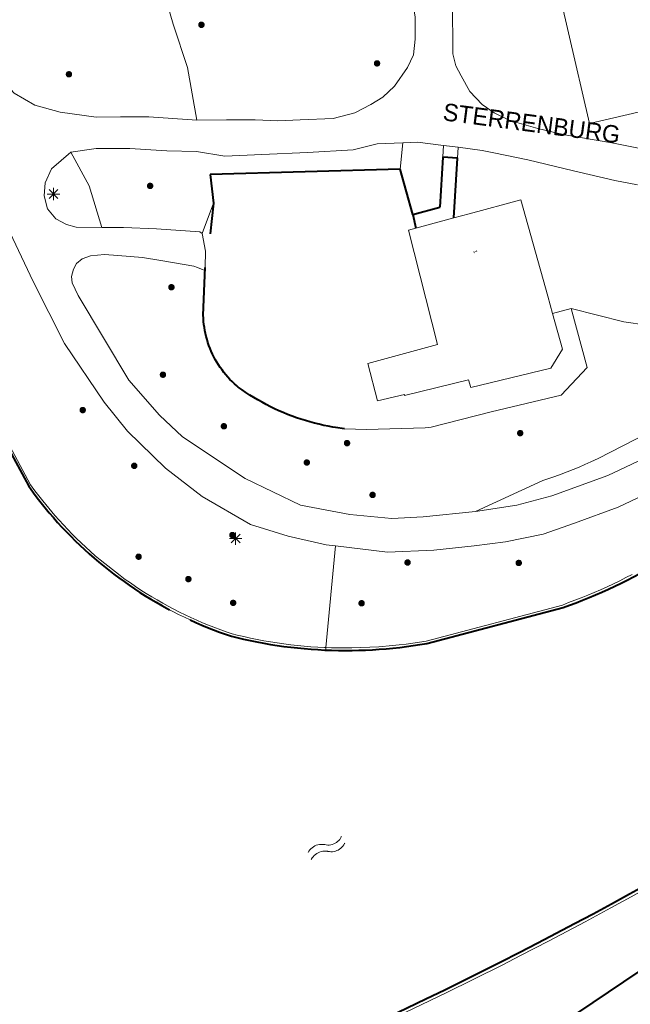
# Model space of a CAD drawing. Header units: metres. Extents: x 135779 to 137489, y 452643 to 455118.
# Tile 445 of 489: x 136792 to 136841, y 454748 to 454827. Entities that reach past the tile are written whole.
import ezdxf
from ezdxf.enums import TextEntityAlignment as Align

# ---------------------------------------------------------------- set-up
doc = ezdxf.new("R2010")
doc.units = ezdxf.units.M
doc.linetypes.add('DGN_Style_3', pattern=[78.572352, 56.123108, -22.449243])
doc.linetypes.add('DGN_Style_4', pattern=[89.853097, 44.898487, -22.449243, 0.056123, -22.449243])
for name, color, linetype, lineweight in [('KTop_BTD_Groenvoorziening', 62, 'Continuous', 13), ('KTop_BTD_Groenvoorziening_gras- en kruidachtigen', 62, 'Continuous', 13), ('KTop_GBI_Toegangstrap', 40, 'Continuous', 40), ('KTop_NAR_Huisnummer tijdelijk (t)', 7, 'Continuous', 13), ('KTop_ORL_Weg_Straatnaam (t)', 7, 'Continuous', 13), ('KTop_PAL_Lichtmast', 40, 'Continuous', 13), ('KTop_PND_Grondvlaksituatie van BAG-pand [tachy]', 1, 'Continuous', 13), ('KTop_SHD_Hek (l)', 15, 'DGN_Style_4', 40), ('KTop_SHD_Kademuur', 16, 'Continuous', 13), ('KTop_SHD_Walbescherming (l)', 1, 'DGN_Style_3', 40), ('KTop_SYM_Water', 150, 'Continuous', 0), ('KTop_VGO_Boom', 92, 'Continuous', 13), ('KTop_VGO_Haag (l)', 92, 'DGN_Style_3', 40), ('KTop_WGD_Voetpad', 251, 'Continuous', 13)]:
    doc.layers.add(name, color=color, linetype=linetype, lineweight=lineweight)
doc.styles.add('Style-ROVU', font='ROVU.shx')
doc.styles.add('Style-ROVUCURSIEF', font='ROVUCURSIEF.shx')

# ---------------------------------------------------------------- blocks, each defined once
blk = doc.blocks.new('PAL_Lichtmast')
at = {"layer": 'KTop_PAL_Lichtmast'}
for p, q in [((-0.354, -0.354), (0.354, 0.354)), ((0.354, -0.354), (-0.354, 0.354)), ((0, -0.5), (0, 0.5)), ((-0.5, 0), (0.5, 0))]:
    blk.add_line(p, q, dxfattribs=at)
blk = doc.blocks.new('VGO_Boom')
at = {"layer": 'KTop_VGO_Boom', "flags": 128}
for points in [[(0.215, 0), (0.214, 0.022), (0.21, 0.045), (0.204, 0.066), (0.196, 0.087), (0.186, 0.108), (0.174, 0.126), (0.16, 0.144), (0.144, 0.16), (0.126, 0.174), (0.107, 0.186), (0.087, 0.196), (0.066, 0.204), (0.045, 0.21), (0.022, 0.214), (-0.001, 0.215), (-0.023, 0.214), (-0.045, 0.21), (-0.067, 0.204), (-0.088, 0.196), (-0.108, 0.186), (-0.127, 0.174), (-0.144, 0.16), (-0.16, 0.144), (-0.174, 0.126), (-0.187, 0.107), (-0.197, 0.087), (-0.205, 0.066), (-0.211, 0.045), (-0.214, 0.022), (-0.215, -0.001), (-0.214, -0.023), (-0.211, -0.045), (-0.205, -0.067), (-0.197, -0.088), (-0.187, -0.108), (-0.174, -0.127), (-0.16, -0.144), (-0.144, -0.16), (-0.127, -0.174), (-0.108, -0.187), (-0.088, -0.197), (-0.067, -0.205), (-0.045, -0.211), (-0.023, -0.214), (0, -0.215), (0.022, -0.214), (0.045, -0.211), (0.066, -0.205), (0.087, -0.197), (0.108, -0.187), (0.126, -0.174), (0.144, -0.16), (0.16, -0.144), (0.174, -0.127), (0.186, -0.108), (0.196, -0.088), (0.204, -0.067), (0.21, -0.045), (0.214, -0.023), (0.215, -0.001)], [(0.155, 0), (0.154, 0.016), (0.152, 0.032), (0.147, 0.048), (0.142, 0.063), (0.134, 0.078), (0.125, 0.091), (0.115, 0.104), (0.104, 0.115), (0.091, 0.125), (0.077, 0.134), (0.063, 0.142), (0.048, 0.147), (0.032, 0.152), (0.016, 0.154), (-0.001, 0.155), (-0.017, 0.154), (-0.033, 0.152), (-0.048, 0.147), (-0.064, 0.142), (-0.078, 0.134), (-0.092, 0.125), (-0.104, 0.115), (-0.116, 0.104), (-0.126, 0.091), (-0.135, 0.077), (-0.142, 0.063), (-0.148, 0.048), (-0.152, 0.032), (-0.155, 0.016), (-0.155, -0.001), (-0.155, -0.017), (-0.152, -0.033), (-0.148, -0.048), (-0.142, -0.064), (-0.135, -0.078), (-0.126, -0.092), (-0.116, -0.104), (-0.104, -0.116), (-0.092, -0.126), (-0.078, -0.135), (-0.064, -0.142), (-0.048, -0.148), (-0.033, -0.152), (-0.017, -0.155), (0, -0.155), (0.016, -0.155), (0.032, -0.152), (0.048, -0.148), (0.063, -0.142), (0.078, -0.135), (0.091, -0.126), (0.104, -0.116), (0.115, -0.104), (0.125, -0.092), (0.134, -0.078), (0.142, -0.064), (0.147, -0.048), (0.152, -0.033), (0.154, -0.017), (0.155, -0.001)], [(0.095, 0), (0.094, 0.01), (0.093, 0.02), (0.09, 0.029), (0.087, 0.039), (0.082, 0.048), (0.077, 0.056), (0.071, 0.064), (0.064, 0.071), (0.056, 0.077), (0.047, 0.082), (0.039, 0.087), (0.029, 0.09), (0.02, 0.093), (0.01, 0.094), (-0.001, 0.095), (-0.01, 0.094), (-0.02, 0.093), (-0.03, 0.09), (-0.039, 0.087), (-0.048, 0.082), (-0.056, 0.077), (-0.064, 0.071), (-0.071, 0.064), (-0.077, 0.056), (-0.083, 0.047), (-0.087, 0.039), (-0.091, 0.029), (-0.093, 0.02), (-0.095, 0.01), (-0.095, -0.001), (-0.095, -0.01), (-0.093, -0.02), (-0.091, -0.03), (-0.087, -0.039), (-0.083, -0.048), (-0.077, -0.056), (-0.071, -0.064), (-0.064, -0.071), (-0.056, -0.077), (-0.048, -0.083), (-0.039, -0.087), (-0.03, -0.091), (-0.02, -0.093), (-0.01, -0.095), (0, -0.095), (0.01, -0.095), (0.02, -0.093), (0.029, -0.091), (0.039, -0.087), (0.048, -0.083), (0.056, -0.077), (0.064, -0.071), (0.071, -0.064), (0.077, -0.056), (0.082, -0.048), (0.087, -0.039), (0.09, -0.03), (0.093, -0.02), (0.094, -0.01), (0.095, -0.001)], [(0.035, 0), (0.035, 0.004), (0.034, 0.007), (0.033, 0.011), (0.032, 0.014), (0.03, 0.018), (0.028, 0.021), (0.026, 0.023), (0.023, 0.026), (0.021, 0.028), (0.017, 0.03), (0.014, 0.032), (0.011, 0.033), (0.007, 0.034), (0.004, 0.035), (-0.001, 0.035), (-0.004, 0.035), (-0.008, 0.034), (-0.011, 0.033), (-0.015, 0.032), (-0.018, 0.03), (-0.021, 0.028), (-0.024, 0.026), (-0.027, 0.023), (-0.029, 0.021), (-0.031, 0.017), (-0.032, 0.014), (-0.034, 0.011), (-0.035, 0.007), (-0.035, 0.004), (-0.035, -0.001), (-0.035, -0.004), (-0.035, -0.008), (-0.034, -0.011), (-0.032, -0.015), (-0.031, -0.018), (-0.029, -0.021), (-0.027, -0.024), (-0.024, -0.027), (-0.021, -0.029), (-0.018, -0.031), (-0.015, -0.032), (-0.011, -0.034), (-0.008, -0.035), (-0.004, -0.035), (0, -0.035), (0.004, -0.035), (0.007, -0.035), (0.011, -0.034), (0.014, -0.032), (0.018, -0.031), (0.021, -0.029), (0.023, -0.027), (0.026, -0.024), (0.028, -0.021), (0.03, -0.018), (0.032, -0.015), (0.033, -0.011), (0.034, -0.008), (0.035, -0.004), (0.035, 0)]]:
    blk.add_lwpolyline(points, dxfattribs=at)
blk = doc.blocks.new('SYM_Water')
at = {"layer": 'KTop_SYM_Water', "flags": 128}
for points in [[(-1.501, 0.284), (-1.393, 0.357), (-1.279, 0.418), (-1.159, 0.467), (-1.034, 0.504), (-0.906, 0.527), (-0.777, 0.536), (-0.647, 0.533), (-0.519, 0.515), (-0.393, 0.484), (-0.271, 0.441), (-0.154, 0.384), (-0.044, 0.316), (-0.013, 0.294)], [(-0.013, 0.294), (0.086, 0.222), (0.193, 0.16), (0.305, 0.11), (0.422, 0.071), (0.542, 0.046), (0.664, 0.033), (0.787, 0.033), (0.909, 0.045), (1.03, 0.071), (1.147, 0.109), (1.259, 0.158), (1.365, 0.22), (1.465, 0.292), (1.494, 0.316)], [(-1.494, -0.316), (-1.387, -0.244), (-1.272, -0.182), (-1.152, -0.133), (-1.028, -0.097), (-0.9, -0.074), (-0.77, -0.064), (-0.641, -0.068), (-0.512, -0.085), (-0.386, -0.116), (-0.264, -0.16), (-0.148, -0.216), (-0.037, -0.284), (-0.006, -0.306)], [(-0.006, -0.306), (0.093, -0.378), (0.199, -0.44), (0.312, -0.49), (0.428, -0.529), (0.548, -0.554), (0.671, -0.567), (0.794, -0.567), (0.916, -0.555), (1.036, -0.53), (1.153, -0.491), (1.266, -0.441), (1.372, -0.38), (1.472, -0.308), (1.501, -0.284)]]:
    blk.add_lwpolyline(points, dxfattribs=at)

msp = doc.modelspace()

# ---------------------------------------------------------------- linework, layer by layer
at = {"layer": 'KTop_BTD_Groenvoorziening', "flags": 128}
for points in [[(136806.259, 454818.863), (136805.516, 454823.124), (136804.361, 454826.591), (136803.09, 454830.982), (136797.543, 454839.187), (136793.382, 454841.961), (136788.066, 454842.539), (136783.97, 454841.745)], [(136822.634, 454814.931), (136822.839, 454817.046)], [(136825.829, 454811.88), (136826.132, 454816.838)], [(136827.314, 454816.687), (136826.963, 454811.001)], [(136796.105, 454816.291), (136797.58, 454813.58), (136798.597, 454810.244)], [(136806.969, 454808.327), (136806.699, 454809.763), (136807.612, 454812.191), (136807.322, 454814.507), (136822.634, 454814.931)], [(136822.634, 454814.931), (136823.645, 454811.29)], [(136836.405, 454803.72), (136837.707, 454798.955), (136835.607, 454796.737), (136829.966, 454795.391), (136825.137, 454794.164), (136824.645, 454794.118), (136819.913, 454793.975), (136818.158, 454794.032), (136817.415, 454794.134), (136817.222, 454794.166), (136816.849, 454794.233), (136816.476, 454794.309), (136816.105, 454794.392), (136815.737, 454794.483), (136815.37, 454794.582), (136815.005, 454794.689), (136814.643, 454794.803), (136814.283, 454794.925), (136813.925, 454795.054), (136813.571, 454795.191), (136813.22, 454795.336), (136812.871, 454795.487), (136812.526, 454795.646), (136812.184, 454795.812), (136811.846, 454795.986), (136811.512, 454796.166), (136811.181, 454796.354), (136810.855, 454796.548), (136810.533, 454796.749), (136810.215, 454796.957), (136809.901, 454797.172), (136809.592, 454797.393), (136809.473, 454797.493), (136809.287, 454797.658), (136809.106, 454797.83), (136808.931, 454798.006), (136808.761, 454798.189), (136808.598, 454798.377), (136808.44, 454798.57), (136808.289, 454798.768), (136808.144, 454798.97), (136808.006, 454799.177), (136807.875, 454799.389), (136807.75, 454799.604), (136807.633, 454799.824), (136807.522, 454800.047), (136807.419, 454800.274), (136807.323, 454800.504), (136807.235, 454800.736), (136807.154, 454800.972), (136807.08, 454801.21), (136807.015, 454801.45), (136806.957, 454801.692), (136806.907, 454801.936), (136806.865, 454802.182), (136806.83, 454802.428), (136806.804, 454802.676), (136806.785, 454802.924), (136806.775, 454803.173), (136806.918, 454806.786)], [(136834.915, 454803.304), (136836.405, 454803.72)], [(136848.046, 454801.559), (136840.66, 454802.64), (136836.405, 454803.72)], [(136828.712, 454787.364), (136834.113, 454789.857), (136834.608, 454790.021), (136835.101, 454790.192), (136835.591, 454790.371), (136836.078, 454790.557), (136836.562, 454790.751), (136837.043, 454790.952), (136837.521, 454791.161), (136837.996, 454791.377), (136838.577, 454791.653), (136842.558, 454793.684)], [(136817.434, 454784.605), (136816.66, 454776.424)]]:
    msp.add_lwpolyline(points, dxfattribs=at)
at = {"layer": 'KTop_BTD_Groenvoorziening_gras- en kruidachtigen', "flags": 128}
msp.add_lwpolyline([(136854.473, 454758.846), (136853.125, 454757.982), (136836.921, 454747.033)], dxfattribs=at)
at = {"layer": 'KTop_GBI_Toegangstrap', "flags": 128}
for points in [[(136826.963, 454811.001), (136827.26, 454815.815), (136826.076, 454815.888), (136825.829, 454811.88)], [(136823.645, 454811.29), (136825.829, 454811.88)], [(136823.645, 454811.29), (136823.899, 454810.169)]]:
    msp.add_lwpolyline(points, dxfattribs=at)
at = {"layer": 'KTop_PND_Grondvlaksituatie van BAG-pand [tachy]', "flags": 128}
for points in [[(136863.208, 454823.728), (136854.533, 454821.71), (136854.363, 454822.44), (136837.878, 454818.604), (136834.503, 454833.221)], [(136826.963, 454811.001), (136828.191, 454811.334), (136832.366, 454812.467), (136834.532, 454804.696), (136834.915, 454803.304)], [(136823.899, 454810.169), (136826.963, 454811.001)], [(136823.899, 454810.169), (136823.32, 454810.012), (136825.63, 454800.81), (136820.04, 454799.297), (136820.802, 454796.282), (136822.985, 454796.797), (136822.99, 454796.7), (136828.149, 454797.972), (136828.327, 454797.347), (136834.772, 454798.9), (136835.701, 454800.443), (136834.915, 454803.304)]]:
    msp.add_lwpolyline(points, dxfattribs=at)
at = {"layer": 'KTop_SHD_Hek (l)', "flags": 128}
for points in [[(136823.645, 454811.29), (136822.634, 454814.931), (136807.322, 454814.507), (136807.612, 454812.191), (136807.337, 454809.731)], [(136818.158, 454794.032), (136817.415, 454794.134), (136817.222, 454794.166), (136816.849, 454794.233), (136816.476, 454794.309), (136816.105, 454794.392), (136815.737, 454794.483), (136815.37, 454794.582), (136815.005, 454794.689), (136814.643, 454794.803), (136814.283, 454794.925), (136813.925, 454795.054), (136813.571, 454795.191), (136813.22, 454795.336), (136812.871, 454795.487), (136812.526, 454795.646), (136812.184, 454795.812), (136811.846, 454795.986), (136811.512, 454796.166), (136811.181, 454796.354), (136810.855, 454796.548), (136810.533, 454796.749), (136810.215, 454796.957), (136809.901, 454797.172), (136809.592, 454797.393), (136809.473, 454797.493), (136809.287, 454797.658), (136809.106, 454797.83), (136808.931, 454798.006), (136808.761, 454798.189), (136808.598, 454798.377), (136808.44, 454798.57), (136808.289, 454798.768), (136808.144, 454798.97), (136808.006, 454799.177), (136807.875, 454799.389), (136807.75, 454799.604), (136807.633, 454799.824), (136807.522, 454800.047), (136807.419, 454800.274), (136807.323, 454800.504), (136807.235, 454800.736), (136807.154, 454800.972), (136807.08, 454801.21), (136807.015, 454801.45), (136806.957, 454801.692), (136806.907, 454801.936), (136806.865, 454802.182), (136806.83, 454802.428), (136806.804, 454802.676), (136806.785, 454802.924), (136806.775, 454803.173), (136806.927, 454807.012)]]:
    msp.add_lwpolyline(points, dxfattribs=at)
at = {"layer": 'KTop_SHD_Kademuur', "flags": 128}
for points in [[(136788.067, 454798.024), (136792.717, 454789.408), (136793.102, 454788.88), (136793.411, 454788.471), (136793.727, 454788.067), (136794.049, 454787.668), (136794.378, 454787.274), (136794.712, 454786.885), (136795.052, 454786.501), (136795.399, 454786.123), (136795.751, 454785.75), (136796.109, 454785.383), (136796.472, 454785.021), (136796.841, 454784.665), (136797.216, 454784.315), (136797.596, 454783.971), (136797.982, 454783.632), (136798.373, 454783.3), (136798.768, 454782.974), (136799.169, 454782.654), (136799.575, 454782.34), (136799.986, 454782.033), (136800.401, 454781.732), (136800.821, 454781.438), (136801.246, 454781.15), (136801.675, 454780.869), (136802.108, 454780.595), (136802.546, 454780.328), (136802.987, 454780.067), (136803.433, 454779.813), (136803.883, 454779.566), (136804.336, 454779.327), (136804.793, 454779.094), (136805.254, 454778.869), (136805.718, 454778.65), (136806.185, 454778.439), (136806.656, 454778.236), (136807.13, 454778.04), (136807.607, 454777.851), (136808.086, 454777.669), (136808.569, 454777.495), (136809.054, 454777.329), (136809.492, 454777.222), (136810.028, 454777.098), (136810.565, 454776.982), (136811.104, 454776.874), (136811.645, 454776.773), (136812.187, 454776.681), (136812.73, 454776.597), (136813.274, 454776.52), (136813.82, 454776.451), (136814.366, 454776.391), (136814.914, 454776.338), (136815.462, 454776.293), (136816.01, 454776.256), (136816.559, 454776.227), (136816.642, 454776.224)], [(136788.245, 454798.114), (136792.877, 454789.531), (136793.226, 454789.051), (136793.534, 454788.642), (136793.848, 454788.239), (136794.827, 454787.059), (136795.166, 454786.676), (136795.51, 454786.298), (136795.861, 454785.926), (136796.217, 454785.559), (136796.579, 454785.198), (136797.32, 454784.493), (136797.698, 454784.149), (136798.082, 454783.812), (136798.471, 454783.48), (136800.077, 454782.215), (136800.491, 454781.915), (136800.91, 454781.621), (136801.333, 454781.334), (136801.76, 454781.054), (136802.192, 454780.78), (136802.628, 454780.513), (136803.068, 454780.253), (136803.512, 454779.999), (136803.96, 454779.753), (136804.412, 454779.514), (136804.867, 454779.282), (136805.326, 454779.057), (136805.789, 454778.839), (136806.255, 454778.629), (136806.724, 454778.425), (136807.196, 454778.23), (136808.63, 454777.687), (136809.114, 454777.521), (136809.504, 454777.425), (136810.038, 454777.301), (136810.573, 454777.185), (136811.111, 454777.077), (136811.649, 454776.976), (136812.19, 454776.884), (136812.731, 454776.799), (136813.274, 454776.722), (136813.818, 454776.653), (136814.362, 454776.592), (136814.908, 454776.539), (136815.454, 454776.494), (136816.001, 454776.457), (136816.548, 454776.428), (136816.66, 454776.424)], [(136816.66, 454776.424), (136817.096, 454776.407), (136817.644, 454776.394), (136818.192, 454776.389), (136818.74, 454776.392), (136820.93, 454776.484), (136822.023, 454776.578), (136822.568, 454776.636), (136823.112, 454776.703), (136823.655, 454776.778), (136824.196, 454776.86), (136824.737, 454776.951), (136835.714, 454779.84), (136836.184, 454780.045), (136836.694, 454780.232), (136837.221, 454780.434), (136837.744, 454780.643), (136838.265, 454780.859), (136838.783, 454781.083), (136839.298, 454781.314), (136839.809, 454781.553), (136840.316, 454781.798), (136840.821, 454782.051), (136841.321, 454782.311)], [(136816.642, 454776.224), (136817.109, 454776.206), (136817.658, 454776.194), (136818.208, 454776.189), (136818.758, 454776.192), (136819.307, 454776.203), (136819.857, 454776.222), (136820.406, 454776.249), (136820.955, 454776.284), (136821.503, 454776.327), (136822.05, 454776.379), (136822.597, 454776.438), (136823.143, 454776.505), (136823.687, 454776.579), (136824.231, 454776.662), (136824.773, 454776.753), (136835.766, 454779.648), (136836.261, 454779.833), (136836.797, 454780.03), (136837.325, 454780.232), (136837.849, 454780.442), (136838.371, 454780.659), (136838.889, 454780.883), (136839.405, 454781.115), (136839.916, 454781.354), (136840.425, 454781.6), (136840.93, 454781.854), (136841.431, 454782.114)], [(136816.66, 454776.424), (136816.642, 454776.224)], [(136854.416, 454764.059), (136850.001, 454761.327), (136847.824, 454760.062), (136844.907, 454758.398), (136841.239, 454756.355), (136839.613, 454755.469), (136837.546, 454754.358), (136834.576, 454752.792), (136832.338, 454751.636), (136830.842, 454750.874), (136826.331, 454748.631), (136821.028, 454746.098), (136815.685, 454743.652), (136814.832, 454743.273), (136813.98, 454742.894), (136813.064, 454742.526), (136812.369, 454742.271), (136811.433, 454741.956), (136810.488, 454741.672), (136809.535, 454741.419), (136808.089, 454741.096), (136806.874, 454740.88), (136805.406, 454740.688), (136805.402, 454740.688)], [(136842.587, 454757.385), (136841.118, 454756.574), (136839.646, 454755.77), (136838.169, 454754.974), (136836.689, 454754.184), (136835.204, 454753.402), (136833.717, 454752.627), (136832.225, 454751.859), (136830.73, 454751.097), (136829.231, 454750.343), (136827.729, 454749.597), (136826.223, 454748.857), (136824.713, 454748.125), (136823.201, 454747.399)]]:
    msp.add_lwpolyline(points, dxfattribs=at)
at = {"layer": 'KTop_SHD_Walbescherming (l)', "flags": 128}
for points in [[(136735.019, 454978.473), (136737.057, 454971.47), (136740.992, 454958.244), (136745.742, 454942.14), (136748.726, 454931.85), (136752.028, 454920.333), (136756.465, 454906.8), (136757.811, 454902.747), (136759.431, 454897.488), (136761.072, 454891.758), (136764.236, 454879.495), (136767.018, 454869.396), (136770.897, 454854.288), (136781.294, 454814.056), (136785.168, 454804.11), (136788.067, 454798.024), (136792.717, 454789.408), (136793.102, 454788.88), (136793.411, 454788.471), (136793.727, 454788.067), (136794.049, 454787.668), (136794.378, 454787.274), (136794.712, 454786.885), (136795.052, 454786.501), (136795.399, 454786.123), (136795.751, 454785.75), (136796.109, 454785.383), (136796.472, 454785.021), (136796.841, 454784.665), (136797.216, 454784.315), (136797.596, 454783.971), (136797.982, 454783.632), (136798.373, 454783.3), (136798.768, 454782.974), (136799.169, 454782.654), (136799.575, 454782.34), (136799.986, 454782.033), (136800.401, 454781.732), (136800.821, 454781.438), (136801.246, 454781.15), (136801.675, 454780.869), (136802.108, 454780.595), (136802.546, 454780.328), (136802.987, 454780.067), (136803.433, 454779.813), (136803.883, 454779.566), (136804.336, 454779.327), (136804.793, 454779.094), (136805.254, 454778.869), (136805.718, 454778.65)], [(136914.023, 454793.957), (136914.013, 454794.074), (136913.297, 454794.007), (136912.582, 454793.933), (136911.868, 454793.85), (136911.155, 454793.759), (136910.443, 454793.661), (136909.733, 454793.554), (136909.023, 454793.44), (136908.315, 454793.318), (136907.608, 454793.188), (136906.902, 454793.05), (136906.198, 454792.904), (136905.496, 454792.75), (136904.796, 454792.589), (136904.097, 454792.42), (136903.401, 454792.243), (136902.706, 454792.058), (136902.013, 454791.866), (136901.323, 454791.665), (136900.635, 454791.458), (136899.949, 454791.242), (136899.266, 454791.019), (136898.585, 454790.788), (136897.907, 454790.55), (136897.232, 454790.304), (136896.559, 454790.051), (136895.889, 454789.79), (136895.222, 454789.522), (136894.558, 454789.247), (136893.898, 454788.964), (136893.24, 454788.673), (136892.586, 454788.376), (136891.935, 454788.071), (136891.287, 454787.759), (136890.643, 454787.44), (136890.003, 454787.113), (136889.366, 454786.78), (136888.733, 454786.439), (136888.104, 454786.091), (136887.479, 454785.737), (136887.261, 454785.611), (136853.292, 454763.627), (136849.873, 454761.542), (136848.424, 454760.697), (136846.971, 454759.858), (136845.513, 454759.027), (136844.052, 454758.202), (136842.587, 454757.385), (136841.118, 454756.574)], [(136805.718, 454778.65), (136806.185, 454778.439), (136806.656, 454778.236), (136807.13, 454778.04), (136807.607, 454777.851), (136808.086, 454777.669), (136808.569, 454777.495), (136809.054, 454777.329), (136809.492, 454777.222), (136810.028, 454777.098), (136810.565, 454776.982), (136811.104, 454776.874), (136811.645, 454776.773), (136812.187, 454776.681), (136812.73, 454776.597), (136813.274, 454776.52), (136813.82, 454776.451), (136814.366, 454776.391), (136814.914, 454776.338), (136815.462, 454776.293), (136816.01, 454776.256), (136816.559, 454776.227), (136817.109, 454776.206), (136817.658, 454776.194), (136818.208, 454776.189), (136818.758, 454776.192), (136819.307, 454776.203), (136819.857, 454776.222), (136820.406, 454776.249), (136820.955, 454776.284), (136821.503, 454776.327), (136822.05, 454776.379), (136822.597, 454776.438), (136823.143, 454776.505), (136823.687, 454776.579), (136824.231, 454776.662), (136824.773, 454776.753), (136835.766, 454779.648), (136836.261, 454779.833), (136836.797, 454780.03), (136837.325, 454780.232), (136837.849, 454780.442), (136838.371, 454780.659), (136838.889, 454780.883), (136839.405, 454781.115), (136839.916, 454781.354), (136840.425, 454781.6), (136840.93, 454781.854), (136841.431, 454782.114), (136841.929, 454782.382), (136842.422, 454782.657), (136842.912, 454782.938)], [(136841.118, 454756.574), (136839.646, 454755.77), (136838.169, 454754.974), (136836.689, 454754.184), (136835.204, 454753.402), (136833.717, 454752.627), (136832.225, 454751.859), (136830.73, 454751.097), (136829.231, 454750.343), (136827.729, 454749.597), (136826.223, 454748.857), (136824.713, 454748.125), (136823.201, 454747.399), (136821.684, 454746.681), (136820.165, 454745.971), (136818.641, 454745.267), (136817.115, 454744.571), (136815.585, 454743.882), (136813.882, 454743.125), (136813.427, 454742.938), (136812.97, 454742.759), (136812.509, 454742.587), (136812.046, 454742.423), (136811.58, 454742.266), (136811.111, 454742.117), (136810.641, 454741.976), (136810.168, 454741.842), (136809.693, 454741.716), (136809.215, 454741.598), (136808.736, 454741.487), (136808.256, 454741.385), (136807.773, 454741.29), (136807.29, 454741.203), (136806.804, 454741.123), (136806.318, 454741.052), (136805.831, 454740.989), (136805.342, 454740.934), (136804.853, 454740.886), (136804.363, 454740.847), (136803.872, 454740.815), (136803.381, 454740.792), (136802.89, 454740.776), (136802.399, 454740.769), (136801.907, 454740.769), (136801.416, 454740.778), (136800.924, 454740.795), (136800.433, 454740.819), (136799.943, 454740.852), (136799.453, 454740.892), (136798.964, 454740.94), (136798.476, 454740.997), (136797.988, 454741.061)]]:
    msp.add_lwpolyline(points, dxfattribs=at)
at = {"layer": 'KTop_VGO_Haag (l)', "flags": 128}
msp.add_lwpolyline([(136853.125, 454757.982), (136836.921, 454747.033)], dxfattribs=at)
at = {"layer": 'KTop_WGD_Voetpad', "flags": 128}
for points in [[(136783.97, 454841.745), (136784.25, 454840.459), (136785.123, 454836.74), (136786.024, 454833.344), (136787.059, 454829.48), (136788.091, 454826.015), (136789.835, 454822.888), (136791.558, 454821.045), (136793.212, 454820.092), (136795.262, 454819.512), (136798.163, 454819.117), (136800.1, 454819.15), (136802.405, 454819.149), (136806.259, 454818.863)], [(136806.259, 454818.863), (136808.641, 454818.908), (136810.962, 454818.899), (136812.777, 454818.809), (136814.59, 454818.911), (136817.24, 454819.012), (136818.988, 454819.475), (136820.281, 454820.125), (136821.228, 454820.726), (136822.189, 454821.603), (136823.235, 454823.104), (136823.702, 454824.131), (136823.836, 454825.385), (136823.835, 454827.152), (136823.638, 454828.465), (136823.209, 454830.774), (136823.094, 454831.197)], [(136826.86, 454828.45), (136826.872, 454824.214), (136827.125, 454823.246), (136827.562, 454822.441), (136828.239, 454821.191), (136829.248, 454820.146), (136830.201, 454819.453), (136831.479, 454818.852), (136833.724, 454818.208), (136835.404, 454817.791), (136836.046, 454817.663), (136839.677, 454817.035), (136842.5, 454816.476)], [(136906.593, 454825.2), (136905.689, 454824.734), (136900.485, 454822.038), (136892.861, 454817.884), (136885.388, 454813.4), (136880.092, 454810.082), (136875.128, 454806.941), (136870.213, 454803.804), (136857.837, 454796.579), (136854.551, 454794.687), (136852.495, 454793.61), (136848.864, 454791.764), (136845.73, 454790.333), (136843.208, 454789.145), (136840.18, 454787.731), (136836.667, 454786.443), (136834.142, 454785.559), (136831.106, 454784.94), (136828.592, 454784.621), (136825.349, 454784.262), (136821.604, 454784.112), (136817.434, 454784.605)], [(136822.839, 454817.046), (136820.793, 454816.977), (136819.601, 454816.679), (136818.852, 454816.491), (136815.166, 454816.266), (136811.503, 454816.1), (136808.511, 454815.982), (136806.237, 454816.354), (136803.843, 454816.413), (136800.865, 454816.582), (136798.143, 454816.597), (136796.105, 454816.291)], [(136826.132, 454816.838), (136824.034, 454817.115), (136822.839, 454817.046)], [(136826.132, 454816.838), (136827.314, 454816.687)], [(136841.744, 454813.681), (136839.929, 454814.024), (136836.601, 454814.796), (136832.912, 454815.671), (136830.177, 454816.236), (136829.249, 454816.44), (136827.314, 454816.687)], [(136796.105, 454816.291), (136794.568, 454814.957), (136794.054, 454813.829), (136793.957, 454812.77), (136794.246, 454811.74), (136794.893, 454810.926), (136795.766, 454810.467), (136796.539, 454810.253), (136798.597, 454810.244)], [(136817.434, 454784.605), (136816.663, 454784.697), (136813.606, 454785.38), (136810.59, 454786.338), (136806.677, 454788.579), (136803.741, 454790.857), (136800.669, 454793.853), (136798.787, 454796.188), (136795.607, 454800.907), (136793.092, 454805.895), (136790.489, 454811.335)], [(136798.597, 454810.244), (136800.343, 454810.232), (136803.017, 454810.117), (136806.511, 454809.896), (136806.693, 454809.759), (136806.969, 454808.327)], [(136806.918, 454806.786), (136806.319, 454807.017), (136806.013, 454807.121), (136803.36, 454807.579), (136801.882, 454807.828), (136799.889, 454807.989), (136798.822, 454808.061), (136797.7, 454807.944), (136797.022, 454807.716), (136796.566, 454807.343), (136796.341, 454806.89), (136796.166, 454806.29), (136796.22, 454805.782), (136796.697, 454804.762), (136800.787, 454797.939), (136803.265, 454795.134), (136805.11, 454793.38), (136810.158, 454790.042), (136814.606, 454787.895), (136818.589, 454787.129), (136821.978, 454786.825), (136824.485, 454786.939), (136828.712, 454787.364)], [(136806.918, 454806.786), (136806.927, 454807.012), (136806.969, 454808.327)], [(136828.712, 454787.364), (136832.027, 454787.879), (136834.856, 454788.628), (136839.358, 454790.285), (136844.19, 454792.552)]]:
    msp.add_lwpolyline(points, dxfattribs=at)

# ---------------------------------------------------------------- block references
at = {"layer": 'KTop_PAL_Lichtmast'}
for p in [(136794.718, 454812.93), (136809.385, 454785.196)]:
    msp.add_blockref('PAL_Lichtmast', p, dxfattribs=at)
at = {"layer": 'KTop_SYM_Water', "rotation": 25.32831414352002}
msp.add_blockref('SYM_Water', (136816.695, 454760.302), dxfattribs=at)
at = {"layer": 'KTop_VGO_Boom'}
for p in [(136806.629, 454826.549), (136820.775, 454823.445), (136795.962, 454822.564), (136802.501, 454813.582), (136804.213, 454805.428), (136803.532, 454798.385), (136797.069, 454795.538), (136808.439, 454794.232), (136832.304, 454793.681), (136818.356, 454792.879), (136801.222, 454791.051), (136815.117, 454791.316), (136820.416, 454788.709), (136809.125, 454785.476), (136801.575, 454783.739), (136823.235, 454783.27), (136832.188, 454783.234), (136805.58, 454781.934), (136809.187, 454780.021), (136819.529, 454779.99)]:
    msp.add_blockref('VGO_Boom', p, dxfattribs=at)

# ---------------------------------------------------------------- texts
at = {"layer": 'KTop_NAR_Huisnummer tijdelijk (t)', "style": 'Style-ROVUCURSIEF'}
msp.add_text('1', height=0.3, rotation=288.6, dxfattribs=at).set_placement((136828.663, 454808.399), align=Align.MIDDLE_LEFT)
at = {"layer": 'KTop_ORL_Weg_Straatnaam (t)', "style": 'Style-ROVU'}
msp.add_text('STERRENBURG', height=1.4, rotation=352.47725, dxfattribs=at).set_placement((136826.018, 454818.87))

doc.saveas('drawing.dxf')
